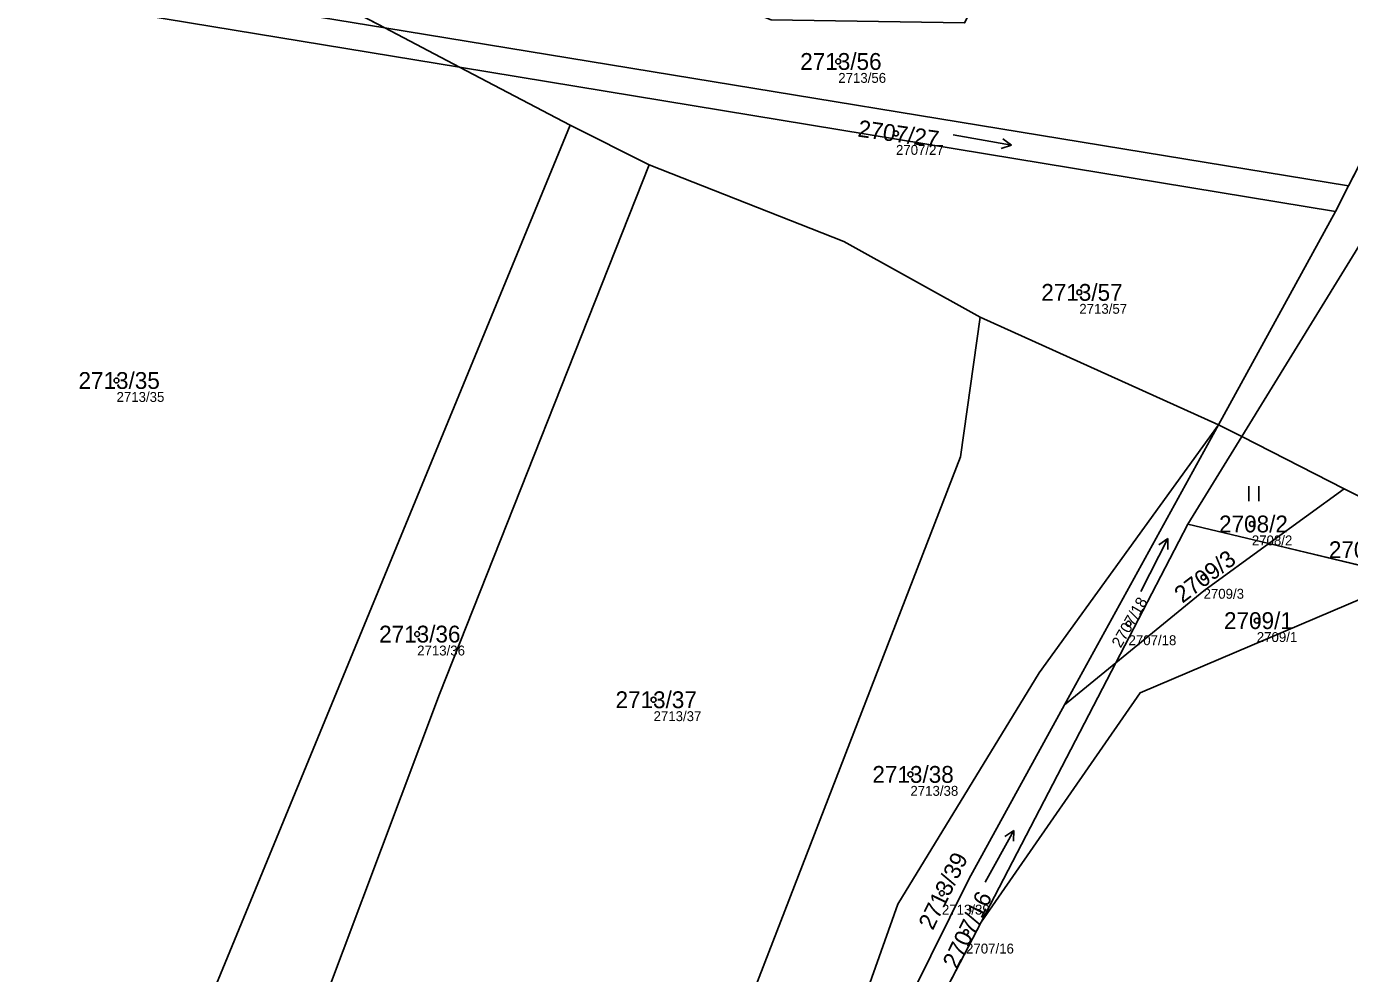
# Model space of a CAD drawing. Extents: x -739214 to -733252, y -1147612 to -1142842.
# Drawn here: x -737941 to -737807.3, y -1146049.7 to -1145954.1 of the extents above; entities that cross this region are included whole.
import ezdxf

# ---------------------------------------------------------------- set-up
doc = ezdxf.new("R2010")
doc.units = 0
for name, color, linetype in [('Definiční body', 7, 'Continuous'), ('Hranice parcel', 7, 'Continuous'), ('Parcelní čísla', 7, 'Continuous'), ('Polygon parcely', 7, 'Continuous'), ('Značky kultur', 7, 'Continuous')]:
    doc.layers.add(name, color=color, linetype=linetype)

msp = doc.modelspace()

# ---------------------------------------------------------------- linework, layer by layer
at = {"layer": 'Definiční body'}
for centre in [(-737858.98, -1145957.63), (-737853.15, -1145964.9), (-737834.63, -1145980.95), (-737931.89, -1145989.85), (-737817.2, -1146004.34), (-737822.08, -1146009.73), (-737816.7, -1146014.1), (-737901.52, -1146015.46), (-737829.66, -1146014.42), (-737877.64, -1146022.09), (-737851.69, -1146029.63), (-737848.51, -1146041.63), (-737846.07, -1146045.56)]:
    msp.add_circle(centre, 0.25, dxfattribs=at)
at = {"layer": 'Hranice parcel'}
for p, q in [((-737904.78, -1145954.25), (-737924.7, -1145943.8)), ((-737795.11, -1145946.24), (-737807.42, -1145970.18)), ((-737897.23, -1145958.22), (-737904.78, -1145954.25)), ((-737807.42, -1145970.18), (-737904.78, -1145954.25)), ((-737886.07, -1145964.06), (-737897.23, -1145958.22)), ((-737897.23, -1145958.22), (-737808.74, -1145972.78)), ((-737878.09, -1145968.06), (-737886.07, -1145964.06)), ((-737807.42, -1145970.18), (-737808.74, -1145972.78)), ((-737808.74, -1145972.78), (-737820.57, -1145994.32)), ((-737820.57, -1145994.32), (-737844.63, -1145983.45)), ((-737820.57, -1145994.32), (-737836.12, -1146022.62)), ((-737818.21, -1145995.52), (-737820.57, -1145994.32)), ((-737823.65, -1146004.36), (-737818.21, -1145995.52)), ((-737807.86, -1146000.78), (-737818.21, -1145995.52)), ((-737807.86, -1146000.78), (-737815.49, -1146006.31)), ((-737795.12, -1146007.22), (-737807.86, -1146000.78)), ((-737830.93, -1146018.36), (-737823.65, -1146004.36)), ((-737823.65, -1146004.36), (-737815.49, -1146006.31)), ((-737815.49, -1146006.31), (-737801.1, -1146009.76)), ((-737844.55, -1146044.54), (-737830.93, -1146018.36)), ((-737830.93, -1146018.36), (-737836.12, -1146022.62)), ((-737854.43, -1146063.53), (-737844.55, -1146044.54))]:
    msp.add_line(p, q, dxfattribs=at)
for points in [[(-737904.78, -1145954.25), (-737969.21, -1145943.71), (-737969.83, -1145944.67), (-737970.29, -1145946.19), (-737897.23, -1145958.22)], [(-737818.21, -1145995.52), (-737805.3, -1145974.52), (-737791.77, -1145947.71)], [(-737919.55, -1146061.75), (-737925.57, -1146059.92), (-737886.07, -1145964.06)], [(-737914.85, -1146063.01), (-737899.25, -1146021.52), (-737878.09, -1145968.06)], [(-737844.63, -1145983.45), (-737858.43, -1145975.8), (-737878.09, -1145968.06)], [(-737875.57, -1146072.29), (-737846.64, -1145997.57), (-737844.63, -1145983.45)], [(-737864.61, -1146075.6), (-737852.97, -1146042.75), (-737838.67, -1146019.36), (-737820.57, -1145994.32)], [(-737815.49, -1146006.31), (-737822.06, -1146011.08), (-737830.93, -1146018.36)], [(-737844.55, -1146044.54), (-737828.49, -1146021.4), (-737801.1, -1146009.76)], [(-737836.12, -1146022.62), (-737845.79, -1146040.21), (-737855.37, -1146059.55)]]:
    msp.add_lwpolyline(points, dxfattribs=at)
at = {"layer": 'Polygon parcely'}
for points in [[(-737807.42, -1145970.18), (-737795.11, -1145946.24), (-737828.23, -1145931.6), (-737833.91, -1145929.45), (-737846.22, -1145953.74), (-737865.77, -1145953.43), (-737909.15, -1145936.23), (-737910.09, -1145929.76), (-737908.16, -1145923.99), (-737915.18, -1145925.17), (-737923.07, -1145931.81), (-737918.14, -1145937.52), (-737924.7, -1145943.8), (-737904.78, -1145954.25)], [(-737920.32, -1146064.65), (-737919.55, -1146061.75), (-737925.57, -1146059.92), (-737886.07, -1145964.06), (-737897.23, -1145958.22), (-737970.29, -1145946.19), (-737969.83, -1145944.67), (-737969.21, -1145943.71), (-737904.78, -1145954.25), (-737924.7, -1145943.8), (-737939.56, -1145936), (-737964.58, -1145938.35), (-737969.83, -1145942.01), (-737975.52, -1145949.33), (-737979.57, -1145965.94), (-737978.33, -1145975.3), (-737974.51, -1145986), (-737963.34, -1145997.53), (-737958.79, -1146006.86), (-737957.24, -1146027.33), (-737953.26, -1146058.99)], [(-737897.23, -1145958.22), (-737904.78, -1145954.25), (-737969.21, -1145943.71), (-737969.83, -1145944.67), (-737970.29, -1145946.19)], [(-737807.42, -1145970.18), (-737808.74, -1145972.78), (-737820.57, -1145994.32), (-737818.21, -1145995.52), (-737805.3, -1145974.52), (-737791.77, -1145947.71), (-737795.11, -1145946.24)], [(-737770.58, -1145957.08), (-737791.77, -1145947.71), (-737805.3, -1145974.52), (-737818.21, -1145995.52), (-737807.86, -1146000.78), (-737795.12, -1146007.22), (-737784.97, -1146012.02)], [(-737808.74, -1145972.78), (-737807.42, -1145970.18), (-737904.78, -1145954.25), (-737897.23, -1145958.22)], [(-737820.57, -1145994.32), (-737808.74, -1145972.78), (-737897.23, -1145958.22), (-737886.07, -1145964.06), (-737878.09, -1145968.06), (-737858.43, -1145975.8), (-737844.63, -1145983.45)], [(-737878.09, -1145968.06), (-737886.07, -1145964.06), (-737925.57, -1146059.92), (-737919.55, -1146061.75), (-737914.85, -1146063.01), (-737899.25, -1146021.52)], [(-737846.64, -1145997.57), (-737844.63, -1145983.45), (-737858.43, -1145975.8), (-737878.09, -1145968.06), (-737899.25, -1146021.52), (-737914.85, -1146063.01), (-737875.57, -1146072.29)], [(-737864.61, -1146075.6), (-737852.97, -1146042.75), (-737838.67, -1146019.36), (-737820.57, -1145994.32), (-737844.63, -1145983.45), (-737846.64, -1145997.57), (-737875.57, -1146072.29)], [(-737863.42, -1146075.78), (-737855.37, -1146059.55), (-737845.79, -1146040.21), (-737836.12, -1146022.62), (-737820.57, -1145994.32), (-737838.67, -1146019.36), (-737852.97, -1146042.75), (-737864.61, -1146075.6)], [(-737836.12, -1146022.62), (-737830.93, -1146018.36), (-737823.65, -1146004.36), (-737818.21, -1145995.52), (-737820.57, -1145994.32)], [(-737815.49, -1146006.31), (-737807.86, -1146000.78), (-737818.21, -1145995.52), (-737823.65, -1146004.36)], [(-737795.12, -1146007.22), (-737807.86, -1146000.78), (-737815.49, -1146006.31), (-737801.1, -1146009.76)], [(-737823.65, -1146004.36), (-737830.93, -1146018.36), (-737822.06, -1146011.08), (-737815.49, -1146006.31)], [(-737801.1, -1146009.76), (-737815.49, -1146006.31), (-737822.06, -1146011.08), (-737830.93, -1146018.36), (-737844.55, -1146044.54), (-737828.49, -1146021.4)], [(-737854.58, -1146081.64), (-737844.77, -1146086.99), (-737784.29, -1146096.71), (-737785.19, -1146079.93), (-737781.07, -1146050.25), (-737770.71, -1146017.04), (-737801.1, -1146009.76), (-737828.49, -1146021.4), (-737844.55, -1146044.54), (-737854.43, -1146063.53), (-737855.72, -1146076.97), (-737853.11, -1146077.45)], [(-737845.79, -1146040.21), (-737855.37, -1146059.55), (-737859.81, -1146076.34), (-737854.43, -1146063.53), (-737844.55, -1146044.54), (-737830.93, -1146018.36), (-737836.12, -1146022.62)]]:
    msp.add_lwpolyline(points, close=True, dxfattribs=at)
at = {"layer": 'Značky kultur'}
for p, q in [((-737847.38, -1145965.05), (-737841.47, -1145966.09)), ((-737841.47, -1145966.09), (-737842.34, -1145965.43)), ((-737841.47, -1145966.09), (-737842.52, -1145966.42)), ((-737817.49, -1146002.03), (-737817.49, -1146000.53)), ((-737816.49, -1146002.03), (-737816.49, -1146000.53)), ((-737828.43, -1146011.16), (-737825.7, -1146005.82)), ((-737825.7, -1146005.82), (-737826.59, -1146006.46)), ((-737825.7, -1146005.82), (-737825.7, -1146006.91)), ((-737844.15, -1146040.52), (-737841.24, -1146035.28)), ((-737841.24, -1146035.28), (-737842.15, -1146035.89)), ((-737841.24, -1146035.28), (-737841.28, -1146036.37))]:
    msp.add_line(p, q, dxfattribs=at)

# ---------------------------------------------------------------- texts
at = {"layer": 'Definiční body'}
for s, p in [('2713/56', (-737858.98, -1145959.79)), ('2707/27', (-737853.15, -1145967.06)), ('2713/57', (-737834.63, -1145983.11)), ('2713/35', (-737931.89, -1145992.01)), ('2708/2', (-737817.2, -1146006.5)), ('2709/3', (-737822.08, -1146011.89)), ('2709/1', (-737816.7, -1146016.26)), ('2713/36', (-737901.52, -1146017.62)), ('2707/18', (-737829.66, -1146016.58)), ('2713/37', (-737877.64, -1146024.25)), ('2713/38', (-737851.69, -1146031.79)), ('2713/39', (-737848.51, -1146043.79)), ('2707/16', (-737846.07, -1146047.72))]:
    msp.add_text(s, height=1, dxfattribs=at).set_placement(p)
at = {"layer": 'Parcelní čísla'}
for s, p in [('2713/56', (-737862.82, -1145958.48)), ('2713/57', (-737838.47, -1145981.8)), ('2713/35', (-737935.73, -1145990.7)), ('2708/2', (-737820.51, -1146005.19)), ('2708/1', (-737809.42, -1146007.79)), ('2709/1', (-737820.01, -1146014.95)), ('2713/36', (-737905.36, -1146016.31)), ('2713/37', (-737881.48, -1146022.94)), ('2713/38', (-737855.53, -1146030.48))]:
    msp.add_text(s, height=1.7, dxfattribs=at).set_placement(p)
for s, height, rotation, p in [('2707/27', 1.7, 352, (-737857.07, -1145965.21)), ('2709/3', 1.7, 37, (-737824.21, -1146012.4)), ('2707/18', 1.14, 60, (-737830.45, -1146016.93)), ('2713/39', 1.7, 64, (-737849.43, -1146045.45)), ('2707/16', 1.7, 64, (-737846.99, -1146049.38))]:
    msp.add_text(s, height=height, rotation=rotation, dxfattribs=at).set_placement(p)

doc.saveas('drawing.dxf')
